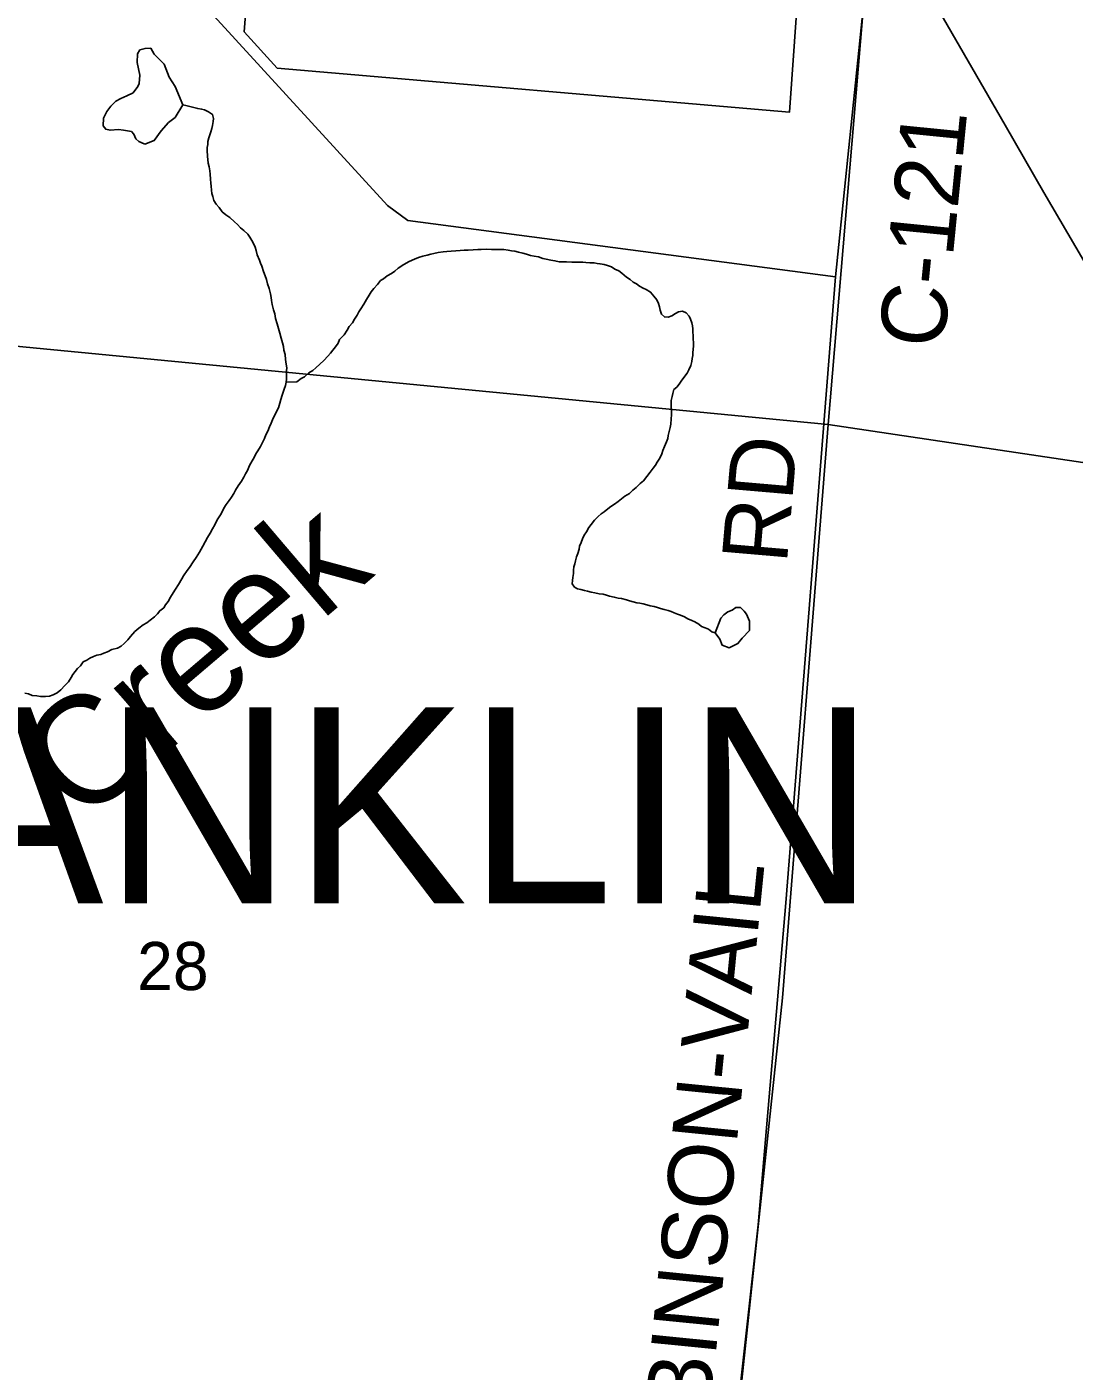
# Model space of a CAD drawing. Extents: x 0 to 1064, y 0 to 440.
# Drawn here: x 174.48 to 189.05, y 315.38 to 334.09 of the extents above; entities that cross this region are included whole.
import ezdxf

# ---------------------------------------------------------------- set-up
doc = ezdxf.new("R2010")
doc.units = 0
for name, color, linetype in [('GM_X_Corporation', 7, 'Continuous'), ('GM_X_County_Road', 7, 'Continuous'), ('GM_X_County_Road_Text', 7, 'Continuous'), ('GM_X_Minor_River', 7, 'Continuous'), ('GM_X_Minor_River_Text', 7, 'Continuous'), ('GM_X_Section', 7, 'Continuous'), ('GM_X_Section_Text', 7, 'Continuous'), ('GM_X_State_Route', 7, 'Continuous'), ('GM_X_Township_Text', 7, 'Continuous')]:
    doc.layers.add(name, color=color, linetype=linetype)

msp = doc.modelspace()

# ---------------------------------------------------------------- linework, layer by layer
at = {"layer": 'GM_X_Corporation'}
msp.add_lwpolyline([(185.264, 335.332), (185.091, 332.902), (177.959, 333.516), (177.5, 334.021), (177.767, 337.433)], dxfattribs=at)
at = {"layer": 'GM_X_County_Road'}
for points in [[(161.89, 341.813), (169.809, 341.294), (169.569, 338.524), (169.68, 338.369), (173.563, 337.982), (173.795, 337.824), (179.498, 331.604), (179.778, 331.396), (185.733, 330.608)], [(186.28, 335.831), (186.138, 334.53), (185.733, 330.608), (185.039, 321.896), (184.655, 317.416), (184.064, 312.059), (183.968, 311.604), (183.754, 310.925), (183.32, 309.538), (183.025, 308.623), (182.973, 308.407), (182.924, 308.072), (182.591, 304.181)]]:
    msp.add_lwpolyline(points, dxfattribs=at)
at = {"layer": 'GM_X_Minor_River'}
for points in [[(176.647, 333.005), (176.541, 333.26), (176.454, 333.39), (176.387, 333.568), (176.246, 333.707), (176.201, 333.793), (176.122, 333.79), (176.048, 333.768), (176.016, 333.714), (176.012, 333.593), (176.027, 333.507), (176.048, 333.415), (176.038, 333.3), (176.019, 333.258), (175.955, 333.169), (175.869, 333.129), (175.782, 333.09), (175.714, 333.055), (175.645, 332.985), (175.588, 332.913), (175.542, 332.818), (175.539, 332.714), (175.574, 332.665), (175.634, 332.651), (175.75, 332.659), (175.822, 332.651), (175.877, 332.643), (175.931, 332.635), (175.966, 332.597), (175.994, 332.53), (176.035, 332.492), (176.065, 332.479), (176.119, 332.459)], [(176.119, 332.459), (176.249, 332.509), (176.344, 332.64), (176.445, 332.758), (176.539, 332.828), (176.647, 333.005)], [(178.091, 329.304), (178.092, 329.346), (178.087, 329.395), (178.076, 329.462), (178.071, 329.529), (178.054, 329.59), (178.049, 329.639), (178.032, 329.694), (178.016, 329.755), (177.999, 329.828), (177.976, 329.89), (177.959, 329.957), (177.937, 330.03), (177.926, 330.097), (177.909, 330.153), (177.892, 330.226), (177.881, 330.281), (177.876, 330.323), (177.865, 330.372), (177.849, 330.446), (177.826, 330.513), (177.809, 330.574), (177.792, 330.623), (177.769, 330.684), (177.746, 330.758), (177.729, 330.801), (177.712, 330.844), (177.683, 330.917), (177.666, 330.978), (177.655, 331.021), (177.62, 331.095), (177.579, 331.163), (177.55, 331.206), (177.496, 331.256), (177.448, 331.293), (177.407, 331.337), (177.365, 331.374), (177.3, 331.436), (177.246, 331.474), (177.192, 331.517), (177.151, 331.573), (177.11, 331.623), (177.08, 331.672), (177.063, 331.727), (177.052, 331.77), (177.047, 331.818), (177.042, 331.873), (177.037, 331.916), (177.032, 331.971), (177.028, 332.038), (177.023, 332.086), (177.012, 332.141), (177.001, 332.19), (176.991, 332.288), (176.986, 332.367), (176.987, 332.409), (176.994, 332.452), (176.995, 332.494), (177.008, 332.543), (177.021, 332.585), (177.034, 332.627), (177.048, 332.676), (177.061, 332.718), (177.068, 332.772), (177.075, 332.815), (177.058, 332.87), (177.004, 332.907), (176.95, 332.933), (176.908, 332.946), (176.853, 332.953), (176.799, 332.967), (176.745, 332.98), (176.69, 332.993), (176.647, 333.005)], [(178.087, 329.146), (178.233, 329.149), (178.295, 329.196), (178.338, 329.219), (178.4, 329.273), (178.455, 329.308), (178.498, 329.343), (178.554, 329.397), (178.61, 329.444), (178.666, 329.504), (178.703, 329.546), (178.734, 329.588), (178.772, 329.635), (178.809, 329.689), (178.828, 329.737), (178.891, 329.803), (178.934, 329.869), (178.96, 329.917), (179.009, 329.971), (179.035, 330.019), (179.073, 330.079), (179.098, 330.121), (179.123, 330.163), (179.167, 330.229), (179.205, 330.295), (179.242, 330.355), (179.268, 330.403), (179.305, 330.45), (179.355, 330.504), (179.399, 330.558), (179.442, 330.581), (179.491, 330.623), (179.552, 330.658), (179.596, 330.687), (179.645, 330.729), (179.725, 330.782), (179.799, 330.823), (179.872, 330.858), (179.927, 330.881), (179.989, 330.898), (180.05, 330.914), (180.098, 330.926), (180.141, 330.937), (180.202, 330.948), (180.269, 330.958), (180.324, 330.963), (180.384, 330.968), (180.445, 330.973), (180.506, 330.978), (180.561, 330.982), (180.621, 330.981), (180.688, 330.986), (180.755, 330.99), (180.798, 330.989), (180.877, 330.994), (180.943, 330.992), (180.998, 330.991), (181.046, 330.99), (181.113, 330.989), (181.174, 330.981), (181.222, 330.974), (181.27, 330.967), (181.319, 330.954), (181.379, 330.94), (181.433, 330.927), (181.488, 330.908), (181.536, 330.9), (181.596, 330.887), (181.657, 330.867), (181.705, 330.854), (181.771, 330.841), (181.826, 330.833), (181.886, 330.82), (181.935, 330.819), (181.989, 330.818), (182.062, 330.816), (182.117, 330.815), (182.159, 330.814), (182.214, 330.813), (182.256, 330.812), (182.311, 330.805), (182.371, 330.803), (182.414, 330.796), (182.456, 330.789), (182.511, 330.782), (182.559, 330.769), (182.613, 330.749), (182.661, 330.718), (182.715, 330.692), (182.757, 330.661), (182.822, 330.605), (182.876, 330.574), (182.918, 330.536), (182.96, 330.511), (183.002, 330.48), (183.056, 330.454), (183.098, 330.435), (183.158, 330.397), (183.205, 330.341), (183.246, 330.292), (183.269, 330.237)], [(183.269, 330.237), (183.281, 330.194), (183.292, 330.145), (183.309, 330.09), (183.35, 330.053), (183.405, 330.051), (183.454, 330.069), (183.503, 330.098), (183.546, 330.121), (183.601, 330.132), (183.655, 330.107), (183.696, 330.063), (183.714, 330.02), (183.731, 329.971), (183.742, 329.929), (183.747, 329.886), (183.746, 329.843), (183.751, 329.789), (183.75, 329.746), (183.755, 329.691), (183.754, 329.649), (183.753, 329.6), (183.746, 329.558), (183.745, 329.515), (183.738, 329.473), (183.731, 329.43), (183.718, 329.376), (183.692, 329.316), (183.667, 329.268), (183.623, 329.208), (183.586, 329.16), (183.555, 329.118), (183.523, 329.076), (183.48, 329.041), (183.467, 328.986), (183.46, 328.944), (183.446, 328.89), (183.445, 328.847), (183.444, 328.798), (183.45, 328.756), (183.448, 328.689), (183.447, 328.634), (183.439, 328.561), (183.432, 328.513), (183.419, 328.459), (183.405, 328.404), (183.398, 328.362), (183.379, 328.314), (183.353, 328.247), (183.328, 328.193), (183.315, 328.145), (183.289, 328.085), (183.252, 328.031), (183.226, 327.989), (183.195, 327.947), (183.152, 327.893), (183.108, 327.833), (183.058, 327.773), (183.015, 327.732), (182.959, 327.678), (182.909, 327.643), (182.866, 327.595), (182.798, 327.56), (182.755, 327.519), (182.706, 327.483), (182.656, 327.448), (182.607, 327.412), (182.564, 327.383), (182.514, 327.342), (182.471, 327.312), (182.428, 327.277), (182.378, 327.223), (182.329, 327.163), (182.297, 327.121), (182.266, 327.061), (182.234, 327.013), (182.209, 326.965), (182.19, 326.911), (182.17, 326.863), (182.163, 326.82), (182.144, 326.76), (182.125, 326.712), (182.111, 326.657), (182.104, 326.615), (182.091, 326.573), (182.084, 326.53), (182.083, 326.482), (182.076, 326.427), (182.069, 326.385), (182.068, 326.336), (182.097, 326.293), (182.139, 326.268), (182.187, 326.261), (182.236, 326.247), (182.278, 326.234), (182.332, 326.221), (182.381, 326.214), (182.441, 326.2), (182.496, 326.193), (182.544, 326.18), (182.586, 326.167)], [(174.449, 324.818), (174.497, 324.805), (174.551, 324.785), (174.612, 324.778), (174.666, 324.771), (174.733, 324.769), (174.788, 324.774), (174.843, 324.791), (174.898, 324.82), (174.947, 324.862), (175.003, 324.921), (175.053, 324.975), (175.091, 325.035), (175.116, 325.077), (175.147, 325.119), (175.179, 325.161), (175.222, 325.196), (175.259, 325.25), (175.308, 325.273), (175.352, 325.303), (175.401, 325.326), (175.45, 325.343), (175.504, 325.354), (175.547, 325.371), (175.596, 325.389), (175.658, 325.424), (175.737, 325.44), (175.786, 325.47), (175.829, 325.505), (175.879, 325.559), (175.916, 325.607), (175.979, 325.672), (176.034, 325.719), (176.096, 325.767), (176.145, 325.796), (176.194, 325.831), (176.25, 325.879), (176.293, 325.92), (176.325, 325.962), (176.38, 326.004), (176.405, 326.046), (176.443, 326.094), (176.475, 326.154), (176.512, 326.214), (176.544, 326.262), (176.588, 326.327), (176.632, 326.406), (176.657, 326.448), (176.707, 326.525), (176.738, 326.567), (176.789, 326.645), (176.832, 326.705), (176.877, 326.777), (176.902, 326.819), (176.927, 326.861), (176.959, 326.921), (176.99, 326.981), (177.028, 327.041), (177.06, 327.101), (177.091, 327.161), (177.123, 327.228), (177.173, 327.299), (177.198, 327.348), (177.218, 327.39), (177.249, 327.444), (177.293, 327.497), (177.324, 327.545), (177.356, 327.593), (177.381, 327.641), (177.419, 327.701), (177.463, 327.767), (177.494, 327.821), (177.519, 327.869), (177.545, 327.917), (177.576, 327.984), (177.614, 328.05), (177.64, 328.098), (177.665, 328.146), (177.69, 328.188), (177.728, 328.248), (177.76, 328.314), (177.785, 328.362), (177.804, 328.41), (177.83, 328.464), (177.855, 328.525), (177.875, 328.573), (177.894, 328.621), (177.913, 328.663), (177.938, 328.705), (177.957, 328.747), (177.976, 328.789), (177.996, 328.85), (178.009, 328.904), (178.029, 328.965), (178.055, 329.049), (178.074, 329.097), (178.087, 329.146), (178.088, 329.188), (178.089, 329.243), (178.091, 329.304)], [(182.586, 326.167), (182.652, 326.153), (182.707, 326.14), (182.755, 326.133), (182.821, 326.113), (182.864, 326.1), (182.918, 326.087), (182.966, 326.074), (183.009, 326.067), (183.057, 326.059), (183.105, 326.046), (183.153, 326.033), (183.208, 326.02), (183.256, 326.006), (183.298, 325.993), (183.347, 325.98), (183.401, 325.967), (183.443, 325.954), (183.485, 325.935), (183.533, 325.915), (183.575, 325.902), (183.63, 325.877), (183.678, 325.851), (183.732, 325.826), (183.774, 325.807), (183.828, 325.775), (183.869, 325.744), (183.918, 325.725), (183.966, 325.705), (184.013, 325.668), (184.056, 325.655)], [(184.492, 325.914), (184.463, 325.958), (184.41, 326.008), (184.343, 326.01), (184.293, 325.97), (184.232, 325.947), (184.176, 325.906), (184.138, 325.859), (184.056, 325.655)], [(184.056, 325.655), (184.122, 325.568), (184.155, 325.482), (184.251, 325.448), (184.375, 325.505), (184.432, 325.582), (184.533, 325.688), (184.537, 325.816), (184.492, 325.914)]]:
    msp.add_lwpolyline(points, dxfattribs=at)
at = {"layer": 'GM_X_Section'}
for points in [[(170.322, 346.561), (187.008, 344.881), (185.631, 328.553), (168.83, 330.174)], [(187.008, 344.881), (203.317, 342.596), (201.835, 326.137), (185.631, 328.553)], [(168.83, 330.174), (185.631, 328.553), (184.993, 320.578), (184.126, 312.421), (167.318, 313.734)], [(185.631, 328.553), (201.835, 326.137), (200.572, 312.097), (184.126, 312.421), (184.993, 320.578)]]:
    msp.add_lwpolyline(points, close=True, dxfattribs=at)
at = {"layer": 'GM_X_State_Route'}
msp.add_lwpolyline([(189.299, 330.643), (188.633, 331.785), (188.093, 332.719), (187.287, 334.119), (186.772, 335.01), (186.28, 335.831)], dxfattribs=at)

# ---------------------------------------------------------------- texts
at = {"layer": 'GM_X_County_Road_Text'}
for s, height, rotation, p in [('C-121', 0.9091, 84.3106, (187.238, 329.598)), ('RD', 0.9091, 85.0738, (185.054, 326.607)), ('ROBINSON-VAIL', 0.90909, 84.3157, (183.801, 312.951))]:
    msp.add_text(s, height=height, rotation=rotation, dxfattribs=at).set_placement(p)
at = {"layer": 'GM_X_Minor_River_Text'}
msp.add_text('Creek', height=1.515, rotation=40.4228, dxfattribs=at).set_placement((175.221, 322.96))
at = {"layer": 'GM_X_Section_Text'}
msp.add_text('28', height=0.6697, rotation=0, dxfattribs=at).set_placement((176.01, 320.684))
at = {"layer": 'GM_X_Township_Text'}
msp.add_text('FRANKLIN', height=2.7273, rotation=0, dxfattribs=at).set_placement((168.25, 321.891))

doc.saveas('drawing.dxf')
